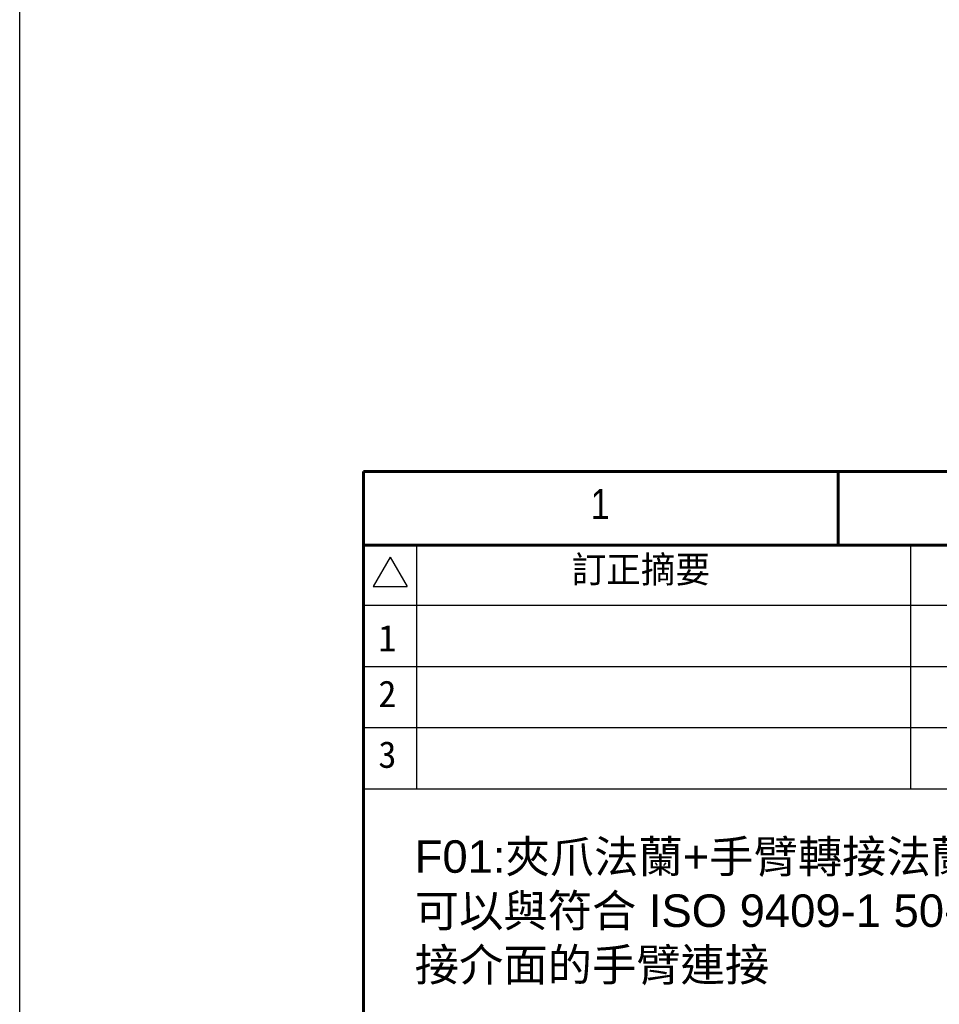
# Model space of a CAD drawing. Header units: millimetres. Extents: x 399 to 6233, y -1870 to 1602.
# Tile 411 of 656: x 4612 to 4791, y 44 to 236. Entities that reach past the tile are written whole.
import ezdxf
from ezdxf.enums import TextEntityAlignment as Align

# ---------------------------------------------------------------- set-up
doc = ezdxf.new("R2010")
doc.units = ezdxf.units.MM
doc.linetypes.add('SLD-實線', pattern=[0])
doc.layers.add('BORDER', color=7, linetype='Continuous')
doc.layers.add('圖框', color=7, linetype='SLD-實線')
doc.styles.add('SEACAD_arial_ttf', font='arial.ttf', dxfattribs={"height": 0.2})
doc.styles.get("Standard").update_dxf_attribs({"font": 'arial.ttf'})
doc.styles.add('標題欄', font='txt')

# ---------------------------------------------------------------- blocks, each defined once
blk = doc.blocks.new('A4橫')
at = {"layer": 'BORDER', "color": 123, "linetype": 'Continuous', "lineweight": 60, "ltscale": 25.4}
for p, q in [((4924.324, 1453.749), (4731.534, 1453.749)), ((4731.534, 1453.749), (4731.534, 1170.892)), ((4777.914, 1453.749), (4777.914, 1446.539)), ((4917.114, 1446.539), (4731.534, 1446.539))]:
    blk.add_line(p, q, dxfattribs=at)
at = {"layer": 'BORDER', "color": 60, "linetype": 'Continuous', "ltscale": 25.4}
for p, q in [((4736.696, 1446.539), (4736.696, 1422.702)), ((4784.992, 1446.539), (4784.992, 1422.702)), ((4734.139, 1445.382), (4732.472, 1442.495)), ((4734.139, 1445.382), (4735.806, 1442.495)), ((4732.472, 1442.495), (4735.806, 1442.495)), ((4818.715, 1440.653), (4731.534, 1440.653)), ((4818.715, 1434.67), (4731.534, 1434.67)), ((4917.114, 1428.686), (4731.534, 1428.686)), ((4917.114, 1422.702), (4731.534, 1422.702))]:
    blk.add_line(p, q, dxfattribs=at)
at = {"layer": 'BORDER', "color": 60, "linetype": 'Continuous', "ltscale": 25.4, "style": 'SEACAD_arial_ttf', "width": 0.8}
blk.add_text('1', height=2.943, dxfattribs=at).set_placement((4753.755, 1452.037), align=Align.TOP_LEFT)
at = {"layer": '圖框', "style": '標題欄'}
for s, height, p in [('訂正摘要', 2.6053, (4751.864, 1445.481)), ('1', 2.605, (4732.979, 1438.769)), ('2', 2.605, (4732.979, 1433.32)), ('3', 2.605, (4732.979, 1427.385))]:
    blk.add_text(s, height=height, dxfattribs=at).set_placement(p, align=Align.TOP_LEFT)

msp = doc.modelspace()

# ---------------------------------------------------------------- linework, layer by layer
at = {"color": 4}
msp.add_lwpolyline([(4611.682, 905.937), (5131.682, 905.937), (5131.682, -1870.063), (4611.682, -1870.063)], close=True, dxfattribs=at)

# ---------------------------------------------------------------- block references
at = {"xscale": 2, "yscale": 2, "zscale": 2}
msp.add_blockref('A4橫', (-4784.176, -2759.703), dxfattribs=at)

# ---------------------------------------------------------------- texts
at = {"color": 7, "insert": (4688.891, 75.701), "char_height": 6.35, "attachment_point": 1}
msp.add_mtext_dynamic_manual_height_columns('F01:{\\fPMingLiU|b0|i0|c136|p18;夾爪法蘭}+{\\fPMingLiU|b0|i0|c136|p18;手臂轉接法蘭}I{\\fPMingLiU|b0|i0|c136|p18;型}\\P{\\fPMingLiU|b0|i0|c136|p18;可以與符合} ISO 9409-1 50-4-M6 {\\fPMingLiU|b0|i0|c136|p18;連接介面的手臂連接}', width=140.63922, gutter_width=12.5, heights=[0], dxfattribs=at)

doc.saveas('drawing.dxf')
